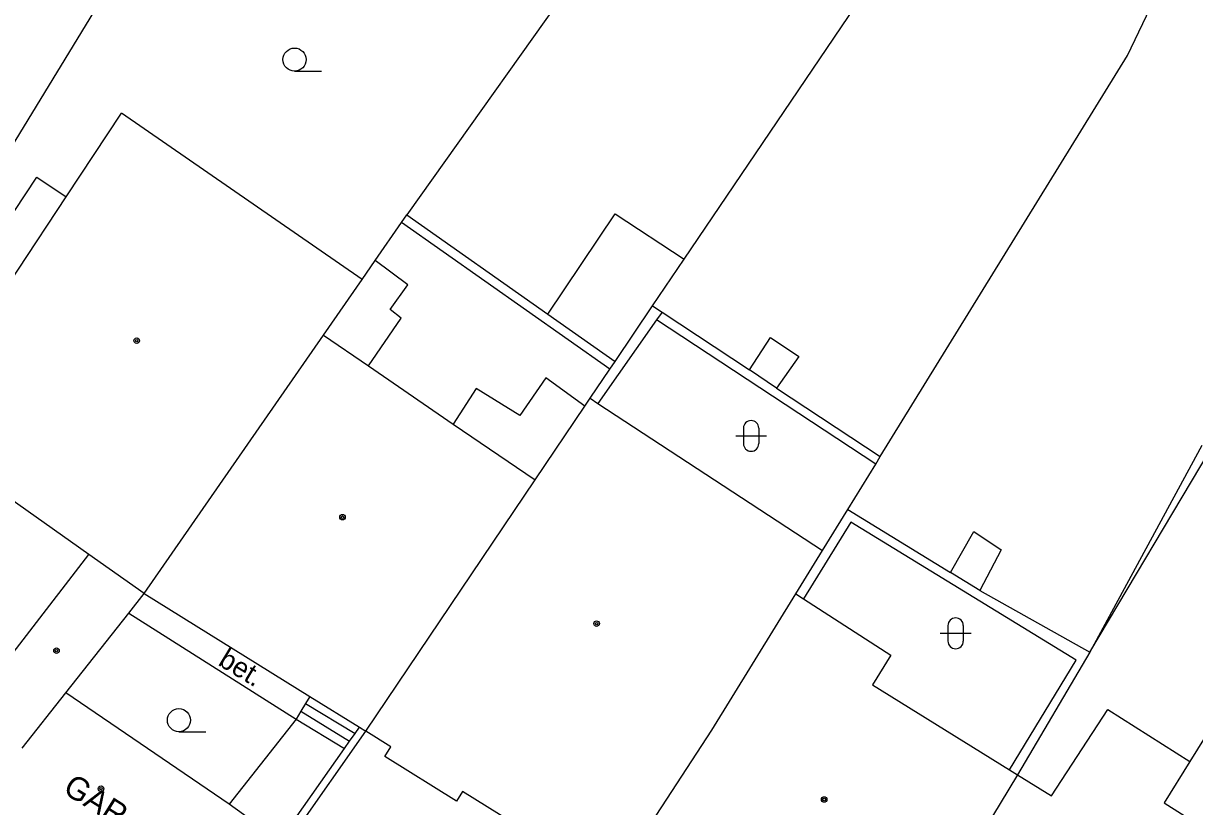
# Model space of a CAD drawing. Extents: x -595546 to -593986, y -1160845 to -1159202.
# Drawn here: x -595012.16 to -594974.09, y -1160716.88 to -1160691.41 of the extents above; entities that cross this region are included whole.
import ezdxf

# ---------------------------------------------------------------- set-up
doc = ezdxf.new("R2010")
doc.units = 0
for name, color, linetype in [('DOP - kresba z DSPS bez souradnic', 7, 'Continuous'), ('DOP - rozhrani ploch obecne', 7, 'Continuous'), ('Level 36', 7, 'Continuous'), ('Level 39', 7, 'Continuous'), ('TM - budovy zdene_ betonove - VP', 7, 'Continuous'), ('TM - popis objektu', 7, 'Continuous'), ('TM - popis povrchu', 7, 'Continuous'), ('TM - rozhrani ploch obecne - VN', 7, 'Continuous'), ('TM - rozhrani ploch obecne - VP', 7, 'Continuous'), ('TM - schody - VP', 7, 'Continuous'), ('TM - zed operna - VP', 7, 'Continuous')]:
    doc.layers.add(name, color=color, linetype=linetype)

msp = doc.modelspace()

# ---------------------------------------------------------------- linework, layer by layer
at = {"layer": 'DOP - kresba z DSPS bez souradnic'}
for points in [[(-594993.1, -1160702.66), (-594999.87, -1160697.89)], [(-594999.67, -1160699.91), (-595000.73, -1160699.12)], [(-595000.24, -1160700.72), (-594999.67, -1160699.91)], [(-594999.88, -1160701), (-595000.24, -1160700.72)], [(-595000.95, -1160702.55), (-594999.88, -1160701)], [(-594995.11, -1160700.87), (-594992.93, -1160702.41)], [(-594991.58, -1160701.05), (-594993.49, -1160703.77)], [(-594991.4, -1160700.8), (-594991.58, -1160701.05)], [(-594984.45, -1160705.75), (-594991.58, -1160701.05)], [(-594995.18, -1160702.94), (-594996.02, -1160704.16)], [(-594993.91, -1160703.86), (-594995.18, -1160702.94)], [(-594987.68, -1160703.27), (-594988.56, -1160702.68)], [(-594997.44, -1160703.29), (-594998.19, -1160704.44)], [(-594996.02, -1160704.16), (-594997.44, -1160703.29)], [(-594985.26, -1160707.63), (-594986.8, -1160710.12)], [(-594977.94, -1160712.12), (-594985.26, -1160707.63)], [(-594981.07, -1160709.85), (-594982.02, -1160709.27)], [(-594980.1, -1160715.69), (-594977.94, -1160712.12)]]:
    msp.add_lwpolyline(points, dxfattribs=at)
at = {"layer": 'DOP - rozhrani ploch obecne'}
for points in [[(-594990.68, -1160699.08), (-594960.94, -1160655.15)], [(-595021.93, -1160710.57), (-595021.29, -1160709.74), (-595004.49, -1160682.2)], [(-594993.58, -1160689.02), (-594999.7, -1160697.64)], [(-594976.27, -1160692.46), (-594975.4, -1160690.64)], [(-594984.31, -1160705.5), (-594976.27, -1160692.46)], [(-594999.87, -1160697.89), (-594999.7, -1160697.64)], [(-594999.7, -1160697.64), (-594995.11, -1160700.87)], [(-594995.11, -1160700.87), (-594992.93, -1160697.6)], [(-594992.93, -1160697.6), (-594990.68, -1160699.08)], [(-595000.73, -1160699.12), (-594999.87, -1160697.89)], [(-595001.15, -1160699.74), (-595000.73, -1160699.12)], [(-594991.71, -1160700.6), (-594990.68, -1160699.08)], [(-594992.93, -1160702.41), (-594991.71, -1160700.6)], [(-594991.71, -1160700.6), (-594991.4, -1160700.8)], [(-594991.4, -1160700.8), (-594988.56, -1160702.68)], [(-594988.56, -1160702.68), (-594987.88, -1160701.63)], [(-594987.88, -1160701.63), (-594986.95, -1160702.24)], [(-594986.95, -1160702.24), (-594987.68, -1160703.27)], [(-594993.1, -1160702.66), (-594992.93, -1160702.41)], [(-594993.74, -1160703.6), (-594993.1, -1160702.66)], [(-594987.68, -1160703.27), (-594984.31, -1160705.5)], [(-594973.85, -1160705.14), (-594977.49, -1160711.86)], [(-594984.45, -1160705.75), (-594984.31, -1160705.5)], [(-594985.36, -1160707.22), (-594984.45, -1160705.75)], [(-594986.18, -1160708.55), (-594985.36, -1160707.22)], [(-594985.36, -1160707.22), (-594982.02, -1160709.27)], [(-594982.02, -1160709.27), (-594981.26, -1160707.94)], [(-594981.26, -1160707.94), (-594980.38, -1160708.53)], [(-594980.38, -1160708.53), (-594981.07, -1160709.85)], [(-594981.07, -1160709.85), (-594977.49, -1160711.86)]]:
    msp.add_lwpolyline(points, dxfattribs=at)
at = {"layer": 'Level 36'}
for p, q in [((-595003.35, -1160692.965), (-595002.475, -1160692.965)), ((-594989.006, -1160704.826), (-594988.006, -1160704.826)), ((-594988.756, -1160704.576), (-594988.756, -1160705.076)), ((-594988.256, -1160704.576), (-594988.256, -1160705.076)), ((-594982.106, -1160710.996), (-594982.106, -1160711.496)), ((-594981.606, -1160710.996), (-594981.606, -1160711.496)), ((-594982.356, -1160711.246), (-594981.356, -1160711.246)), ((-595007.11, -1160714.445), (-595006.235, -1160714.445))]:
    msp.add_line(p, q, dxfattribs=at)
for centre in [(-595003.35, -1160692.59), (-595007.11, -1160714.07)]:
    msp.add_circle(centre, 0.375, dxfattribs=at)
for centre, start, end in [((-594988.506, -1160704.576), 0, 180), ((-594988.506, -1160705.076), 180, 0), ((-594981.856, -1160710.996), 0, 180), ((-594981.856, -1160711.496), 180, 0)]:
    msp.add_arc(centre, 0.25, start, end, dxfattribs=at)
at = {"layer": 'Level 39'}
for centre, radius in [((-595008.48, -1160701.73), 0.09), ((-595008.48, -1160701.73), 0.0398), ((-595001.79, -1160707.47), 0.09), ((-595001.79, -1160707.47), 0.0398), ((-594993.53, -1160710.93), 0.09), ((-594993.53, -1160710.93), 0.0398), ((-595011.09, -1160711.81), 0.09), ((-595011.09, -1160711.81), 0.0398), ((-595009.64, -1160716.3), 0.09), ((-595009.64, -1160716.3), 0.0398), ((-594986.13, -1160716.65), 0.09), ((-594986.13, -1160716.65), 0.0398)]:
    msp.add_circle(centre, radius, dxfattribs=at)
at = {"layer": 'TM - budovy zdene_ betonove - VP'}
for points in [[(-595010.77, -1160697.05), (-595008.98, -1160694.33)], [(-595001.15, -1160699.74), (-595008.98, -1160694.33)], [(-595013.3, -1160700.87), (-595010.77, -1160697.05)], [(-595002.41, -1160701.55), (-595001.15, -1160699.74)], [(-595008.24, -1160709.95), (-595002.41, -1160701.55)], [(-595002.41, -1160701.55), (-595000.95, -1160702.55)], [(-595000.95, -1160702.55), (-594998.19, -1160704.44)], [(-594993.91, -1160703.86), (-594993.74, -1160703.6)], [(-594993.74, -1160703.6), (-594993.49, -1160703.77)], [(-594993.49, -1160703.77), (-594986.18, -1160708.55)], [(-594995.53, -1160706.26), (-594993.91, -1160703.86)], [(-594998.19, -1160704.44), (-594995.53, -1160706.26)], [(-595010.04, -1160708.68), (-595015.78, -1160704.62)], [(-594977.49, -1160711.86), (-594973.58, -1160705.29)], [(-595001.03, -1160714.43), (-594995.53, -1160706.26)], [(-595013.99, -1160713.81), (-595010.04, -1160708.68)], [(-595008.24, -1160709.95), (-595010.04, -1160708.68)], [(-594987.05, -1160709.96), (-594986.18, -1160708.55)], [(-595008.74, -1160710.59), (-595008.24, -1160709.95)], [(-595008.24, -1160709.95), (-595002.85, -1160713.3)], [(-594989.78, -1160714.4), (-594987.05, -1160709.96)], [(-594987.05, -1160709.96), (-594986.8, -1160710.12)], [(-594986.8, -1160710.12), (-594983.96, -1160711.96)], [(-595010.78, -1160713.18), (-595008.74, -1160710.59)], [(-594983.96, -1160711.96), (-594984.56, -1160712.92)], [(-594977.49, -1160711.86), (-594979.84, -1160715.85)], [(-594972.39, -1160712.43), (-594974.24, -1160715.41)], [(-594984.56, -1160712.92), (-594980.1, -1160715.69)], [(-595012.2, -1160714.98), (-595010.78, -1160713.18)], [(-595005.47, -1160716.8), (-595010.78, -1160713.18)], [(-595002.85, -1160713.3), (-595001.24, -1160714.3)], [(-594978.74, -1160716.53), (-594976.91, -1160713.72)], [(-594976.91, -1160713.72), (-594974.24, -1160715.41)], [(-595003.34, -1160717.72), (-595001.03, -1160714.43)], [(-595001.24, -1160714.3), (-595001.03, -1160714.43)], [(-595000.22, -1160714.94), (-595001.03, -1160714.43)], [(-594993.05, -1160719.41), (-594989.78, -1160714.4)], [(-595000.41, -1160715.25), (-595000.22, -1160714.94)], [(-594998.08, -1160716.7), (-595000.41, -1160715.25)], [(-594974.24, -1160715.41), (-594975.08, -1160716.76)], [(-594979.84, -1160715.85), (-594985.04, -1160724.43)], [(-594980.1, -1160715.69), (-594979.84, -1160715.85)], [(-594979.84, -1160715.85), (-594978.74, -1160716.53)], [(-594997.89, -1160716.39), (-594998.08, -1160716.7)], [(-594996.29, -1160717.39), (-594997.89, -1160716.39)], [(-595004.74, -1160717.33), (-595005.47, -1160716.8)], [(-594975.08, -1160716.76), (-594970, -1160719.98)]]:
    msp.add_lwpolyline(points, dxfattribs=at)
at = {"layer": 'TM - rozhrani ploch obecne - VN'}
for points in [[(-595014.26, -1160700.24), (-595011.73, -1160696.41)], [(-595011.73, -1160696.41), (-595010.77, -1160697.05)]]:
    msp.add_lwpolyline(points, dxfattribs=at)
at = {"layer": 'TM - rozhrani ploch obecne - VP'}
for points in [[(-595008.74, -1160710.59), (-595003.3, -1160714.04)], [(-595002.85, -1160713.3), (-595002.99, -1160713.53)], [(-595002.99, -1160713.53), (-595003.14, -1160713.78), (-595003.3, -1160714.04)], [(-595003.3, -1160714.04), (-595005.47, -1160716.8)], [(-595003.3, -1160714.04), (-595001.73, -1160714.99)]]:
    msp.add_lwpolyline(points, dxfattribs=at)
at = {"layer": 'TM - schody - VP'}
for points in [[(-595002.99, -1160713.53), (-595001.38, -1160714.5)], [(-595003.14, -1160713.78), (-595001.56, -1160714.75)]]:
    msp.add_lwpolyline(points, dxfattribs=at)
at = {"layer": 'TM - zed operna - VP'}
for points in [[(-595001.73, -1160714.99), (-595001.56, -1160714.75), (-595001.38, -1160714.5), (-595001.24, -1160714.3)], [(-595003.55, -1160717.58), (-595001.73, -1160714.99)]]:
    msp.add_lwpolyline(points, dxfattribs=at)

# ---------------------------------------------------------------- texts
at = {"layer": 'TM - popis objektu'}
msp.add_text('GAR.', height=0.75, rotation=327.93, dxfattribs=at).set_placement((-595010.92, -1160716.41))
at = {"layer": 'TM - popis povrchu'}
msp.add_text('bet.', height=0.65, rotation=328.7955, dxfattribs=at).set_placement((-595005.87, -1160712.26))

doc.saveas('drawing.dxf')
